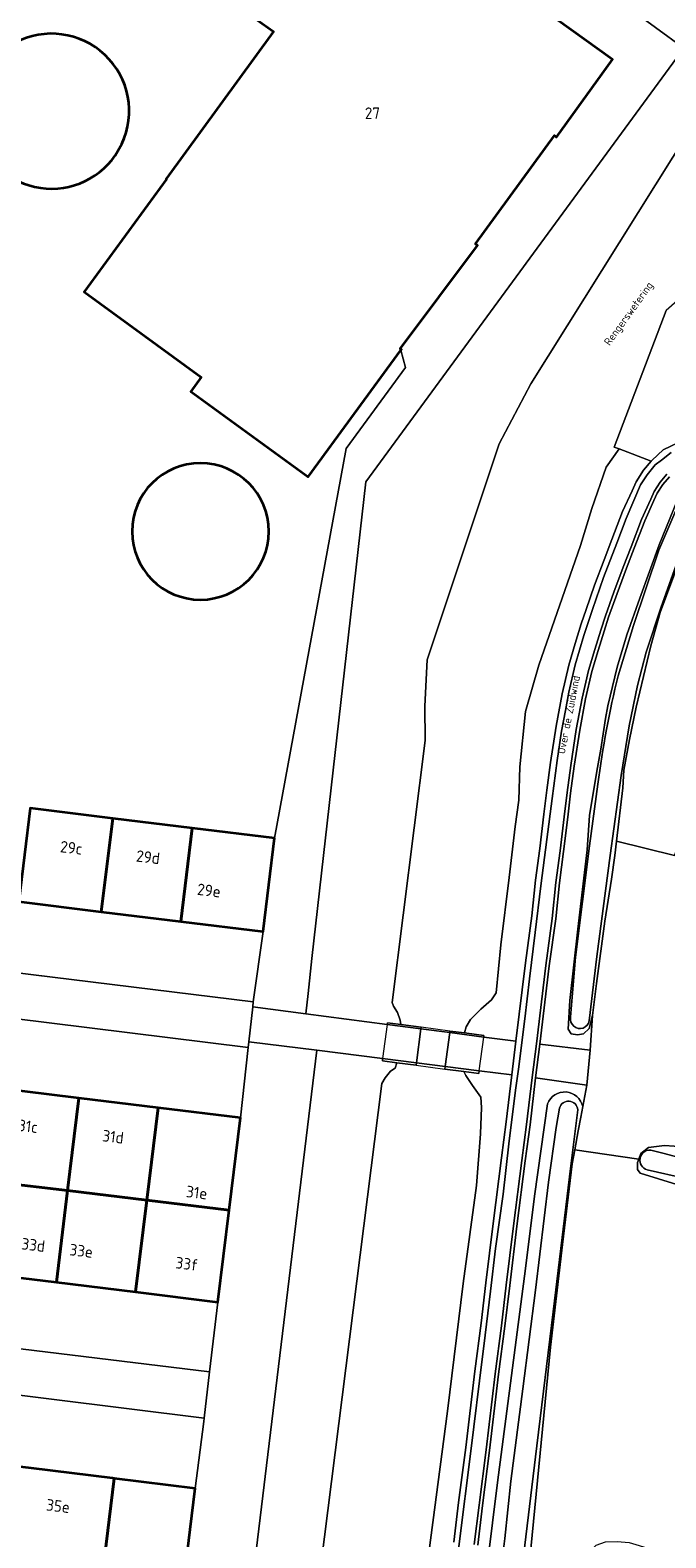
# Model space of a CAD drawing. Header units: metres. Extents: x 149984 to 156489, y 469398 to 478068.
# Tile 820 of 854: x 155007 to 155081, y 473643 to 473820. Entities that reach past the tile are written whole.
import ezdxf
from ezdxf.enums import TextEntityAlignment as Align

# ---------------------------------------------------------------- set-up
doc = ezdxf.new("R2010")
doc.units = ezdxf.units.M
doc.header["$LTSCALE"] = 0.75
for name, color, linetype, lineweight in [('B-WE-GK-KEERWAND_DAMWAND-G', 252, 'Continuous', 18), ('B-WE-GR-BEPLANTING_CULTUUR_BOSPLANTSOEN-GV', 252, 'Continuous', 18), ('B-WE-GR-GRAS-GV', 252, 'Continuous', 13), ('B-WE-GR-GROENVOORZIENING-GV', 252, 'Continuous', 18), ('B-WE-IE-TERREINAFSCHEIDING_KUNSTMATIG_MUUR-GV', 252, 'Continuous', 18), ('B-WE-KW-KUNSTWERK_DEK-GV', 6, 'Continuous', 18), ('B-WE-OG-BEBOUWING-GV', 6, 'Continuous', 35), ('B-WE-OG-BEBOUWING-T18', 1, 'Continuous', 18), ('B-WE-OG-TERREIN_ERF-GV', 252, 'Continuous', 18), ('B-WE-OG-TERREIN_OEVER-GV', 252, 'Continuous', 18), ('B-WE-OG-TOPOGRAFIE-T18', 7, 'Continuous', 18), ('B-WE-OG-WATER-GV', 252, 'Continuous', 18), ('B-WE-OG-WATER_MEER-GV', 252, 'Continuous', 18), ('B-WE-OG-WATER_SLOOT-GV', 252, 'Continuous', 18), ('B-WE-VH-GESLOTENVERHARDING_BETON-GV', 252, 'Continuous', 18), ('B-WE-VH-HALFVERHARDING_GRASBETONSTEEN-GV', 252, 'Continuous', 18), ('B-WE-VH-OPENVERHARDING_BETONELEMENT-GV', 252, 'Continuous', 18), ('B-WE-VH-OPENVERHARDING_BETONSTRAATSTEEN-GV', 252, 'Continuous', 18)]:
    doc.layers.add(name, color=color, linetype=linetype, lineweight=lineweight)
doc.styles.add('NLCS-ISO-M500-T18', font='NLCS-ISO.ttf', dxfattribs={"height": 0.9})
doc.styles.add('NLCS-ISO-M750-T18', font='NLCS-ISO.ttf', dxfattribs={"height": 1.35})

msp = doc.modelspace()

# ---------------------------------------------------------------- linework, layer by layer
at = {"layer": 'B-WE-GK-KEERWAND_DAMWAND-G', "flags": 128}
for points in [[(155106.034, 473777.805), (155092.079, 473788.29), (155090.361, 473788.75), (155082.663, 473788.014), (155081.382, 473786.891), (155075.306, 473770.89), (155075.881, 473770.673)], [(155075.881, 473770.673), (155079.646, 473769.25)]]:
    msp.add_lwpolyline(points, dxfattribs=at)
at = {"layer": 'B-WE-GR-BEPLANTING_CULTUUR_BOSPLANTSOEN-GV', "flags": 128}
for points in [[(155062.113, 473825.663), (155075.1, 473816.28), (155068.563, 473807.189), (155068.294, 473807.38), (155059.049, 473794.715), (155059.3, 473794.515), (155050.261, 473782.392), (155050.383, 473782.332), (155050.307, 473782.228), (155050.869, 473780.211), (155043.94, 473770.741), (155035.543, 473725.08), (155034.207, 473714.151), (155033.048, 473705.929), (155032.981, 473705.331), (155039.219, 473704.513), (155039.465, 473706.897), (155039.887, 473710.99), (155046.226, 473766.82), (155083.448, 473817.612), (155010.5, 473870.9)], [(155010.5, 473870.9), (155083.448, 473817.612), (155046.226, 473766.82), (155039.887, 473710.99), (155039.465, 473706.897), (155039.219, 473704.513), (155048.72, 473703.268), (155048.744, 473703.455), (155050.309, 473703.25), (155050.245, 473703.781), (155049.92, 473704.667), (155049.468, 473705.408), (155049.296, 473705.845), (155053.174, 473736.527), (155053.139, 473740.528), (155053.398, 473745.978), (155061.829, 473771.271), (155065.542, 473778.309), (155088.437, 473814.895), (155090.954, 473817.423), (155089.515, 473823.956)]]:
    msp.add_lwpolyline(points, dxfattribs=at)
msp.add_lwpolyline([(155032.447, 473700.562), (155031.539, 473692.313), (155030.222, 473681.533), (155028.905, 473670.756), (155027.94, 473662.566), (155027.303, 473657.158), (155027.255, 473656.752), (155026.237, 473648.919), (155024.908, 473638.041), (155024.903, 473638), (155023.57, 473627.082), (155022.606, 473619.234), (155021.978, 473614.122), (155021.25, 473608.2), (155020.55, 473602.23), (155019.844, 473596.814), (155019.028, 473590.555), (155017.841, 473581.153), (155003.927, 473467.89), (155011.13, 473465.002), (155011.313, 473466.783), (155012.217, 473466.677), (155040.483, 473700.236), (155032.523, 473701.24)], close=True, dxfattribs=at)
at = {"layer": 'B-WE-GR-GRAS-GV', "flags": 128}
for points in [[(155083.661, 473759.555), (155083.028, 473757.803), (155080.662, 473751.534), (155079.578, 473747.595), (155077.861, 473740.422), (155077.084, 473736.646), (155076.434, 473733.033), (155076.307, 473730.973), (155075.568, 473724.744), (155082.342, 473723.059), (155082.721, 473724.017), (155083.408, 473724.577), (155085.331, 473724.823), (155172.566, 473699.751), (155196.235, 473692.512), (155225.969, 473684.734), (155255.938, 473678.404)], [(155082.342, 473723.059), (155075.568, 473724.744), (155075.368, 473723.059), (155074.988, 473720.295), (155074.193, 473715.363), (155073.218, 473708.081), (155072.766, 473704.323), (155072.491, 473700.24), (155072.093, 473696.157), (155071.612, 473693.639), (155071.375, 473692.399), (155071.068, 473690.791), (155070.678, 473688.598), (155078.179, 473687.503), (155078.421, 473688.153), (155079.307, 473688.84), (155081.204, 473689.093), (155083.462, 473688.93)], [(155072.093, 473696.157), (155066.086, 473697.019), (155065.445, 473691.516), (155064.866, 473687.287), (155063.909, 473679.629), (155063.069, 473672.683), (155062.491, 473667.92), (155061.759, 473662.311), (155060.693, 473653.377), (155059.871, 473646.927), (155059.32, 473642.295)], [(155071.612, 473693.639), (155072.093, 473696.157)], [(155039.203, 473465.962), (155039.442, 473468.234), (155042.556, 473494.397), (155047.01, 473527.843), (155050.586, 473560.203), (155052.198, 473572.86), (155054.12, 473590.412), (155056.6, 473609.877), (155059.323, 473631.019), (155061.647, 473649.622), (155064.904, 473674.69), (155065.983, 473683.162), (155067.492, 473693.95)], [(155241.428, 473640.734), (155196.531, 473649.297), (155078.326, 473685.843), (155078.042, 473686.274), (155078.024, 473687.087), (155078.179, 473687.503), (155070.678, 473688.598), (155070.381, 473686.925), (155069.261, 473677.511), (155067.852, 473665.479), (155065.539, 473641.846), (155072.278, 473640.509), (155072.477, 473641.521), (155073.182, 473642.262), (155074.266, 473642.678), (155075.639, 473642.714), (155077.057, 473642.607), (155123.632, 473628.53), (155168.082, 473614.64), (155197.848, 473607.628), (155232.813, 473599.375)]]:
    msp.add_lwpolyline(points, dxfattribs=at)
at = {"layer": 'B-WE-GR-GRAS-GV'}
msp.add_lwpolyline([(155067.492, 473693.95, -0.7580878), (155071.612, 473693.639)], format="xyb", dxfattribs=at)
at = {"layer": 'B-WE-GR-GROENVOORZIENING-GV', "flags": 128}
msp.add_lwpolyline([(155075.881, 473770.673), (155079.646, 473769.25), (155079.745, 473769.365), (155081.049, 473770.581), (155082.837, 473771.445), (155084.616, 473772.049), (155086.119, 473772.385), (155091.74, 473773.618), (155096.824, 473774.667), (155100.071, 473775.49), (155103.676, 473776.458), (155106.611, 473777.372), (155106.034, 473777.805), (155092.079, 473788.29), (155090.361, 473788.75), (155082.663, 473788.014), (155081.382, 473786.891), (155075.306, 473770.89)], close=True, dxfattribs=at)
at = {"layer": 'B-WE-IE-TERREINAFSCHEIDING_KUNSTMATIG_MUUR-GV', "flags": 128}
for points in [[(155056.066, 473702.498), (155052.704, 473702.937), (155050.309, 473703.25), (155048.744, 473703.455), (155048.72, 473703.268), (155052.679, 473702.749), (155056.041, 473702.309), (155060.021, 473701.787), (155060.046, 473701.977), (155057.788, 473702.272)], [(155052.121, 473698.479), (155055.483, 473698.04), (155057.711, 473697.748), (155059.464, 473697.519), (155059.505, 473697.837), (155055.522, 473698.339), (155052.158, 473698.763), (155048.197, 473699.263), (155048.162, 473698.996), (155049.841, 473698.777)]]:
    msp.add_lwpolyline(points, close=True, dxfattribs=at)
at = {"layer": 'B-WE-KW-KUNSTWERK_DEK-GV', "flags": 128}
msp.add_lwpolyline([(155052.704, 473702.937), (155050.309, 473703.25), (155048.744, 473703.455), (155048.72, 473703.268), (155048.197, 473699.263), (155048.162, 473698.996), (155049.841, 473698.777), (155052.121, 473698.479), (155055.483, 473698.04), (155057.711, 473697.748), (155059.464, 473697.519), (155059.505, 473697.837), (155060.021, 473701.787), (155060.046, 473701.977), (155057.788, 473702.272), (155056.066, 473702.498)], close=True, dxfattribs=at)
at = {"layer": 'B-WE-OG-BEBOUWING-GV', "flags": 128}
for points in [[(155030.773, 473822.829), (155035.413, 473819.548), (155022.865, 473802.326), (155022.902, 473802.279), (155013.238, 473789.072), (155026.941, 473779.075), (155025.731, 473777.418), (155039.485, 473767.396), (155050.307, 473782.228), (155050.383, 473782.332), (155050.261, 473782.392), (155059.3, 473794.515), (155059.049, 473794.715), (155068.294, 473807.38), (155068.563, 473807.189), (155075.1, 473816.28), (155062.113, 473825.663)], [(155016.898, 473805.053), (155017.67, 473806.39)]]:
    msp.add_lwpolyline(points, dxfattribs=at)
at = {"layer": 'B-WE-OG-BEBOUWING-GV'}
for points in [[(155017.67, 473806.39, 1.3586478), (155000.478, 473808.718)], [(155000.478, 473808.718, 0.6713107), (155016.898, 473805.053)], [(155034.861, 473761.015, 1), (155018.861, 473761.015)], [(155018.861, 473761.015, 1), (155034.861, 473761.015)]]:
    msp.add_lwpolyline(points, format="xyb", dxfattribs=at)
at = {"layer": 'B-WE-OG-BEBOUWING-GV', "flags": 128}
for points in [[(155015.261, 473716.474), (155016.596, 473727.399), (155006.928, 473728.583), (155005.593, 473717.659)], [(155024.578, 473715.332), (155025.914, 473726.259), (155016.596, 473727.399), (155015.261, 473716.474)], [(155035.543, 473725.08), (155025.914, 473726.259), (155024.578, 473715.332), (155034.207, 473714.151)], [(155012.636, 473694.639), (155002.795, 473695.85), (155001.467, 473684.983), (155003.25, 473684.769), (155011.312, 473683.802)], [(155011.312, 473683.802), (155020.593, 473682.689), (155021.914, 473693.497), (155012.636, 473694.639)], [(155030.222, 473681.533), (155031.539, 473692.313), (155021.914, 473693.497), (155020.593, 473682.689)], [(155001.942, 473674.073), (155010.002, 473673.081), (155011.312, 473683.802), (155003.25, 473684.769)], [(155019.28, 473671.94), (155020.593, 473682.689), (155011.312, 473683.802), (155010.002, 473673.081)], [(155020.593, 473682.689), (155019.28, 473671.94), (155028.905, 473670.756), (155030.222, 473681.533)], [(155016.587, 473650.106), (155007.067, 473651.277), (155004.758, 473651.561), (155003.425, 473640.719), (155005.176, 473640.497), (155009.422, 473639.96), (155013.856, 473639.399), (155015.457, 473639.196), (155016.786, 473650.081)], [(155015.457, 473639.196), (155024.903, 473638), (155024.908, 473638.041), (155026.237, 473648.919), (155016.786, 473650.081)]]:
    msp.add_lwpolyline(points, close=True, dxfattribs=at)
at = {"layer": 'B-WE-OG-TERREIN_ERF-GV', "flags": 128}
for points in [[(155006.928, 473728.583), (155016.596, 473727.399), (155025.914, 473726.259), (155035.543, 473725.08), (155043.94, 473770.741), (155050.869, 473780.211), (155050.307, 473782.228), (155039.485, 473767.396), (155025.731, 473777.418), (155026.941, 473779.075), (155013.238, 473789.072), (155022.902, 473802.279), (155022.865, 473802.326), (155035.413, 473819.548), (155030.773, 473822.829), (155029.555, 473831.137), (155019.599, 473838.202), (155019.497, 473839.276), (155021.336, 473846.024), (155026.659, 473853.005), (155002.543, 473869.973)], [(155017.67, 473806.39), (155016.898, 473805.053)]]:
    msp.add_lwpolyline(points, dxfattribs=at)
at = {"layer": 'B-WE-OG-TERREIN_ERF-GV'}
for points in [[(155000.478, 473808.718, -1.3586478), (155017.67, 473806.39)], [(155016.898, 473805.053, -0.6713107), (155000.478, 473808.718)], [(155018.861, 473761.015, -1), (155034.861, 473761.015)], [(155034.861, 473761.015, -1), (155018.861, 473761.015)]]:
    msp.add_lwpolyline(points, format="xyb", dxfattribs=at)
at = {"layer": 'B-WE-OG-TERREIN_ERF-GV', "flags": 128}
for points in [[(155033.048, 473705.929), (155034.207, 473714.151), (155024.578, 473715.332), (155015.261, 473716.474), (155005.593, 473717.659), (154995.953, 473718.841), (154986.39, 473720.014), (154986.246, 473720.032), (154985.814, 473715.967), (154985.797, 473715.861), (154985.305, 473711.761), (155000, 473709.966)], [(155031.539, 473692.313), (155032.447, 473700.562), (155000, 473704.579), (154984.639, 473706.481), (154984.208, 473702.308), (154984.201, 473702.206), (154984.19, 473702.104), (154983.706, 473698.228), (154983.702, 473698.199), (154983.817, 473698.185), (154993.287, 473697.02), (155002.795, 473695.85), (155012.636, 473694.639), (155021.914, 473693.497)], [(155010.002, 473673.081), (155001.942, 473674.073), (154995.887, 473674.817), (154990.493, 473675.481), (154981.069, 473676.64), (154981.037, 473676.644), (154980.892, 473676.662), (154980.88, 473676.573), (154980.353, 473671.76), (154980.343, 473671.658), (154980.329, 473671.556), (154980.311, 473671.455), (154979.941, 473668.497), (155000, 473665.986), (155027.94, 473662.566), (155028.905, 473670.756), (155019.28, 473671.94)], [(155007.067, 473651.277), (155016.587, 473650.106), (155016.786, 473650.081), (155026.237, 473648.919), (155027.255, 473656.752), (155027.303, 473657.158), (155000, 473660.535), (154979.251, 473663.129), (154978.811, 473659.608), (154978.807, 473659.505), (154978.8, 473659.402), (154978.789, 473659.3), (154978.774, 473659.198), (154978.208, 473654.826), (154978.27, 473654.818), (154988.027, 473653.618), (154989.139, 473653.481), (154997.547, 473652.448), (154997.605, 473652.441), (155004.758, 473651.561)]]:
    msp.add_lwpolyline(points, close=True, dxfattribs=at)
at = {"layer": 'B-WE-OG-TERREIN_OEVER-GV', "flags": 128}
for points in [[(155057.788, 473702.272), (155060.046, 473701.977), (155060.021, 473701.787), (155063.804, 473701.291), (155064.908, 473710.475), (155065.673, 473715.981), (155066.096, 473720.162), (155066.579, 473723.883), (155067.074, 473727.89), (155067.409, 473730.721), (155067.84, 473733.933), (155068.5, 473738.206), (155069.212, 473741.989), (155069.989, 473745.329), (155070.735, 473747.887), (155071.442, 473750.172), (155072, 473751.883), (155073.01, 473754.711), (155074.115, 473757.688), (155075.04, 473760.063), (155076.282, 473763.33), (155077.386, 473765.77), (155077.856, 473766.818), (155078.747, 473768.2), (155079.646, 473769.25), (155075.881, 473770.673), (155074.379, 473768.526), (155072.698, 473763.702), (155071.361, 473759.366), (155066.465, 473745.345), (155064.911, 473739.925), (155064.261, 473733.421), (155064.152, 473729.518), (155063.719, 473726.447), (155062.996, 473720.485), (155062.021, 473712.607), (155061.479, 473706.97), (155060.955, 473706.139), (155059.69, 473705.055), (155058.461, 473703.827), (155057.955, 473702.977)], [(155048.197, 473699.263), (155040.483, 473700.236), (155012.217, 473466.677), (155019.246, 473465.848), (155019.277, 473466.112), (155020.281, 473465.997), (155020.073, 473466.846), (155019.82, 473467.587), (155019.56, 473468.57), (155023.282, 473500), (155048.098, 473696.362), (155048.493, 473697.024), (155049.107, 473697.801), (155049.649, 473698.162), (155049.841, 473698.777), (155048.162, 473698.996)]]:
    msp.add_lwpolyline(points, close=True, dxfattribs=at)
for points in [[(155081.77, 473767.425), (155080.998, 473766.523), (155080.324, 473765.478), (155079.939, 473764.62), (155078.869, 473762.255), (155077.653, 473759.058), (155076.732, 473756.692), (155075.641, 473753.753), (155074.65, 473750.978), (155074.111, 473749.324), (155073.417, 473747.081), (155072.698, 473744.619), (155071.953, 473741.413), (155071.26, 473737.733), (155070.611, 473733.534), (155070.188, 473730.37), (155069.853, 473727.553), (155069.356, 473723.531), (155068.878, 473719.841), (155068.453, 473715.647), (155067.685, 473710.115), (155066.583, 473700.948), (155072.491, 473700.24), (155072.766, 473704.323), (155072.387, 473702.806), (155071.7, 473702.155), (155070.996, 473702.047), (155070.273, 473702.173), (155069.911, 473702.697), (155070.092, 473706.058), (155071.05, 473714.423), (155072.152, 473723.728), (155072.414, 473727.728), (155073.272, 473732.924), (155073.742, 473735.526), (155074.266, 473739.103), (155074.573, 473740.567), (155075.657, 473745.102), (155076.795, 473748.914), (155078.313, 473753.178), (155080.571, 473759.447), (155082.706, 473764.73)], [(155082.706, 473764.73), (155080.571, 473759.447), (155078.313, 473753.178), (155076.795, 473748.914), (155075.657, 473745.102), (155074.573, 473740.567), (155074.266, 473739.103), (155073.742, 473735.526), (155073.272, 473732.924), (155072.414, 473727.728), (155072.152, 473723.728), (155071.05, 473714.423), (155070.092, 473706.058), (155069.911, 473702.697), (155070.273, 473702.173), (155070.996, 473702.047), (155071.7, 473702.155), (155072.387, 473702.806), (155072.766, 473704.323), (155073.218, 473708.081), (155074.193, 473715.363), (155074.988, 473720.295), (155075.368, 473723.059), (155075.568, 473724.744), (155076.307, 473730.973), (155076.434, 473733.033), (155077.084, 473736.646), (155077.861, 473740.422), (155079.578, 473747.595), (155080.662, 473751.534), (155083.028, 473757.803)], [(155075.749, 473744.109), (155077.542, 473749.982), (155080.514, 473758.815), (155082.633, 473763.721)], [(155082.734, 473757.633), (155080.811, 473752.179), (155079.045, 473746.874), (155078.034, 473742.966), (155077.052, 473738.225), (155076.114, 473732.432), (155074.837, 473723.044), (155073.28, 473711.221), (155072.387, 473703.696)], [(155070.197, 473704.12), (155070.768, 473711.13), (155072.422, 473724.196), (155073.378, 473731.417)], [(155056.54, 473642.623), (155057.092, 473647.269), (155057.914, 473653.72), (155058.981, 473662.658), (155059.713, 473668.27), (155060.29, 473673.02), (155061.13, 473679.971), (155062.09, 473687.65), (155062.667, 473691.868), (155063.307, 473697.357), (155059.505, 473697.837), (155059.464, 473697.519), (155057.711, 473697.748), (155057.937, 473697.268), (155058.696, 473696.112), (155059.672, 473694.757), (155059.762, 473693.546), (155059.654, 473690.439), (155059.166, 473684.422), (155057.612, 473672.931), (155055.769, 473657.972), (155053.204, 473638.423)], [(155067.492, 473693.95), (155065.983, 473683.162), (155064.904, 473674.69), (155061.647, 473649.622), (155059.323, 473631.019), (155056.6, 473609.877), (155054.12, 473590.412), (155052.198, 473572.86), (155050.586, 473560.203), (155047.01, 473527.843), (155042.556, 473494.397), (155039.442, 473468.234), (155039.203, 473465.962)], [(155047.532, 473523.573), (155048.468, 473531.478), (155049.774, 473542.78), (155051.136, 473552.964), (155052.377, 473563.046), (155053.449, 473570.042), (155053.988, 473575.033), (155054.188, 473578.107), (155054.6, 473581.103), (155055.458, 473588.427), (155056.47, 473596.125), (155057.591, 473603.934), (155058.656, 473611.986), (155059.479, 473619.745), (155061.293, 473633.374), (155062.498, 473643.066), (155063.188, 473649.785), (155064.616, 473660.605), (155066.077, 473672.144), (155067.596, 473684.813), (155068.505, 473691.196), (155068.899, 473693.467)], [(155056.694, 473574.438), (155061.058, 473607.41), (155061.492, 473610.662), (155062.93, 473620.124), (155065.539, 473641.846), (155067.852, 473665.479), (155069.261, 473677.511), (155070.381, 473686.925), (155070.678, 473688.598), (155071.068, 473690.791), (155071.375, 473692.399), (155071.612, 473693.639)], [(155071.031, 473693.278), (155070.225, 473686.693), (155068.164, 473669.624), (155066.251, 473653.903), (155064.684, 473641.004)], [(155249.523, 473643.555), (155189.793, 473655.518), (155086.576, 473688.568), (155083.462, 473688.93), (155081.204, 473689.093), (155079.307, 473688.84), (155078.421, 473688.153), (155078.179, 473687.503), (155078.024, 473687.087), (155078.042, 473686.274), (155078.326, 473685.843), (155196.531, 473649.297), (155241.428, 473640.734)], [(155079.571, 473688.533), (155081.155, 473688.164), (155085.038, 473687.082)], [(155083.662, 473685.228), (155079.153, 473686.231)]]:
    msp.add_lwpolyline(points, dxfattribs=at)
at = {"layer": 'B-WE-OG-TERREIN_OEVER-GV'}
for points in [[(155073.378, 473731.417, -0.0260533), (155075.749, 473744.109)], [(155072.387, 473703.696, -1.0088039), (155070.197, 473704.12)], [(155071.612, 473693.639, 0.7580878), (155067.492, 473693.95)], [(155068.899, 473693.467, -0.8492519), (155071.031, 473693.278)], [(155079.153, 473686.231, -0.9025922), (155079.571, 473688.533)]]:
    msp.add_lwpolyline(points, format="xyb", dxfattribs=at)
at = {"layer": 'B-WE-OG-WATER-GV', "flags": 128}
for points in [[(155068.899, 473693.467), (155068.505, 473691.196), (155067.596, 473684.813), (155066.077, 473672.144), (155064.616, 473660.605), (155063.188, 473649.785), (155062.498, 473643.066), (155061.293, 473633.374), (155059.479, 473619.745), (155058.656, 473611.986), (155057.591, 473603.934), (155056.47, 473596.125), (155055.458, 473588.427), (155054.6, 473581.103), (155054.188, 473578.107), (155053.988, 473575.033), (155053.449, 473570.042), (155052.377, 473563.046), (155051.136, 473552.964), (155049.774, 473542.78), (155048.468, 473531.478), (155047.532, 473523.573)], [(155064.684, 473641.004), (155066.251, 473653.903), (155068.164, 473669.624), (155070.225, 473686.693), (155071.031, 473693.278)]]:
    msp.add_lwpolyline(points, dxfattribs=at)
at = {"layer": 'B-WE-OG-WATER-GV'}
msp.add_lwpolyline([(155071.031, 473693.278, 0.8492519), (155068.899, 473693.467)], format="xyb", dxfattribs=at)
at = {"layer": 'B-WE-OG-WATER_MEER-GV', "flags": 128}
for points in [[(155088.437, 473814.895), (155065.542, 473778.309), (155061.829, 473771.271), (155053.398, 473745.978), (155053.139, 473740.528), (155053.174, 473736.527), (155049.296, 473705.845), (155049.468, 473705.408), (155049.92, 473704.667), (155050.245, 473703.781), (155050.309, 473703.25), (155052.704, 473702.937), (155052.679, 473702.749), (155052.158, 473698.763), (155052.121, 473698.479), (155049.841, 473698.777), (155049.649, 473698.162), (155049.107, 473697.801), (155048.493, 473697.024), (155048.098, 473696.362), (155023.282, 473500)], [(155053.204, 473638.423), (155055.769, 473657.972), (155057.612, 473672.931), (155059.166, 473684.422), (155059.654, 473690.439), (155059.762, 473693.546), (155059.672, 473694.757), (155058.696, 473696.112), (155057.937, 473697.268), (155057.711, 473697.748), (155055.483, 473698.04), (155055.522, 473698.339), (155056.041, 473702.309), (155056.066, 473702.498), (155057.788, 473702.272), (155057.955, 473702.977), (155058.461, 473703.827), (155059.69, 473705.055), (155060.955, 473706.139), (155061.479, 473706.97), (155062.021, 473712.607), (155062.996, 473720.485), (155063.719, 473726.447), (155064.152, 473729.518), (155064.261, 473733.421), (155064.911, 473739.925), (155066.465, 473745.345), (155071.361, 473759.366), (155072.698, 473763.702), (155074.379, 473768.526), (155075.881, 473770.673), (155075.306, 473770.89), (155081.382, 473786.891)]]:
    msp.add_lwpolyline(points, dxfattribs=at)
at = {"layer": 'B-WE-OG-WATER_SLOOT-GV', "flags": 128}
for points in [[(155082.633, 473763.721), (155080.514, 473758.815), (155077.542, 473749.982), (155075.749, 473744.109)], [(155072.387, 473703.696), (155073.28, 473711.221), (155074.837, 473723.044), (155076.114, 473732.432), (155077.052, 473738.225), (155078.034, 473742.966), (155079.045, 473746.874), (155080.811, 473752.179), (155082.734, 473757.633)], [(155073.378, 473731.417), (155072.422, 473724.196), (155070.768, 473711.13), (155070.197, 473704.12)], [(155085.038, 473687.082), (155081.155, 473688.164), (155079.571, 473688.533)], [(155079.153, 473686.231), (155083.662, 473685.228)]]:
    msp.add_lwpolyline(points, dxfattribs=at)
at = {"layer": 'B-WE-OG-WATER_SLOOT-GV'}
for points in [[(155075.749, 473744.109, 0.0260533), (155073.378, 473731.417)], [(155070.197, 473704.12, 1.0088039), (155072.387, 473703.696)], [(155079.571, 473688.533, 0.9025922), (155079.153, 473686.231)]]:
    msp.add_lwpolyline(points, format="xyb", dxfattribs=at)
at = {"layer": 'B-WE-VH-GESLOTENVERHARDING_BETON-GV', "flags": 128}
for points in [[(155081.964, 473770.258), (155080.845, 473769.372), (155080.114, 473768.818), (155079.14, 473767.633), (155078.386, 473766.459), (155076.703, 473762.528), (155075.596, 473759.637), (155074.067, 473755.617), (155072.749, 473751.863), (155071.742, 473748.817), (155070.723, 473745.384), (155070.003, 473742.183), (155069.615, 473740.057), (155069.139, 473737.632), (155068.63, 473734.165), (155068.032, 473729.735), (155067.422, 473724.918), (155066.703, 473719.491), (155066.06, 473714.02), (155065.385, 473708.616), (155064.831, 473703.92), (155064.089, 473698.028), (155063.746, 473695.581), (155062.948, 473689.268), (155062.284, 473683.387), (155061.387, 473677.019), (155060.811, 473672.036), (155060.179, 473666.886), (155059.537, 473661.526), (155058.884, 473656.155), (155058.23, 473651.093), (155057.411, 473644.637), (155056.624, 473637.992)], [(155058.923, 473642.342), (155059.474, 473646.976), (155060.296, 473653.426), (155061.362, 473662.36), (155062.094, 473667.97), (155062.672, 473672.731), (155063.512, 473679.678), (155064.47, 473687.338), (155065.048, 473691.566), (155065.689, 473697.068), (155066.186, 473700.997), (155067.288, 473710.167), (155068.056, 473715.695), (155068.481, 473719.887), (155068.96, 473723.582), (155069.456, 473727.602), (155069.791, 473730.42), (155070.215, 473733.591), (155070.866, 473737.801), (155071.561, 473741.495), (155072.311, 473744.72), (155073.034, 473747.196), (155073.729, 473749.445), (155074.271, 473751.107), (155075.265, 473753.89), (155076.358, 473756.835), (155077.28, 473759.201), (155078.499, 473762.408), (155079.574, 473764.784), (155079.972, 473765.67), (155080.676, 473766.763), (155081.48, 473767.702)]]:
    msp.add_lwpolyline(points, dxfattribs=at)
at = {"layer": 'B-WE-VH-HALFVERHARDING_GRASBETONSTEEN-GV', "flags": 128}
for points in [[(155082.837, 473771.445), (155081.049, 473770.581), (155079.745, 473769.365), (155079.646, 473769.25), (155078.747, 473768.2), (155077.856, 473766.818), (155077.386, 473765.77), (155076.282, 473763.33), (155075.04, 473760.063), (155074.115, 473757.688), (155073.01, 473754.711), (155072, 473751.883), (155071.442, 473750.172), (155070.735, 473747.887), (155069.989, 473745.329), (155069.212, 473741.989), (155068.5, 473738.206), (155067.84, 473733.933), (155067.409, 473730.721), (155067.074, 473727.89), (155066.579, 473723.883), (155066.096, 473720.162), (155065.673, 473715.981), (155064.908, 473710.475), (155063.804, 473701.291), (155063.307, 473697.357), (155062.667, 473691.868), (155062.09, 473687.65), (155061.13, 473679.971), (155060.29, 473673.02), (155059.713, 473668.27), (155058.981, 473662.658), (155057.914, 473653.72), (155057.092, 473647.269), (155056.54, 473642.623)], [(155056.624, 473637.992), (155057.411, 473644.637), (155058.23, 473651.093), (155058.884, 473656.155), (155059.537, 473661.526), (155060.179, 473666.886), (155060.811, 473672.036), (155061.387, 473677.019), (155062.284, 473683.387), (155062.948, 473689.268), (155063.746, 473695.581), (155064.089, 473698.028), (155064.831, 473703.92), (155065.385, 473708.616), (155066.06, 473714.02), (155066.703, 473719.491), (155067.422, 473724.918), (155068.032, 473729.735), (155068.63, 473734.165), (155069.139, 473737.632), (155069.615, 473740.057), (155070.003, 473742.183), (155070.723, 473745.384), (155071.742, 473748.817), (155072.749, 473751.863), (155074.067, 473755.617), (155075.596, 473759.637), (155076.703, 473762.528), (155078.386, 473766.459), (155079.14, 473767.633), (155080.114, 473768.818), (155080.845, 473769.372), (155081.964, 473770.258)], [(155081.48, 473767.702), (155080.676, 473766.763), (155079.972, 473765.67), (155079.574, 473764.784), (155078.499, 473762.408), (155077.28, 473759.201), (155076.358, 473756.835), (155075.265, 473753.89), (155074.271, 473751.107), (155073.729, 473749.445), (155073.034, 473747.196), (155072.311, 473744.72), (155071.561, 473741.495), (155070.866, 473737.801), (155070.215, 473733.591), (155069.791, 473730.42), (155069.456, 473727.602), (155068.96, 473723.582), (155068.481, 473719.887), (155068.056, 473715.695), (155067.288, 473710.167), (155066.186, 473700.997), (155065.689, 473697.068), (155065.048, 473691.566), (155064.47, 473687.338), (155063.512, 473679.678), (155062.672, 473672.731), (155062.094, 473667.97), (155061.362, 473662.36), (155060.296, 473653.426), (155059.474, 473646.976), (155058.923, 473642.342)], [(155059.32, 473642.295), (155059.871, 473646.927), (155060.693, 473653.377), (155061.759, 473662.311), (155062.491, 473667.92), (155063.069, 473672.683), (155063.909, 473679.629), (155064.866, 473687.287), (155065.445, 473691.516), (155066.086, 473697.019), (155066.583, 473700.948), (155067.685, 473710.115), (155068.453, 473715.647), (155068.878, 473719.841), (155069.356, 473723.531), (155069.853, 473727.553), (155070.188, 473730.37), (155070.611, 473733.534), (155071.26, 473737.733), (155071.953, 473741.413), (155072.698, 473744.619), (155073.417, 473747.081), (155074.111, 473749.324), (155074.65, 473750.978), (155075.641, 473753.753), (155076.732, 473756.692), (155077.653, 473759.058), (155078.869, 473762.255), (155079.939, 473764.62), (155080.324, 473765.478), (155080.998, 473766.523), (155081.77, 473767.425)]]:
    msp.add_lwpolyline(points, dxfattribs=at)
at = {"layer": 'B-WE-VH-OPENVERHARDING_BETONELEMENT-GV', "flags": 128}
for points in [[(155048.72, 473703.268), (155039.219, 473704.513), (155032.981, 473705.331), (155032.523, 473701.24), (155040.483, 473700.236), (155048.197, 473699.263), (155048.162, 473698.996), (155049.841, 473698.777), (155052.121, 473698.479), (155052.158, 473698.763), (155052.679, 473702.749), (155052.704, 473702.937), (155050.309, 473703.25), (155048.744, 473703.455)], [(155059.505, 473697.837), (155060.021, 473701.787), (155056.041, 473702.309), (155052.679, 473702.749), (155048.72, 473703.268), (155048.197, 473699.263), (155052.158, 473698.763), (155055.522, 473698.339)], [(155063.307, 473697.357), (155063.804, 473701.291), (155060.021, 473701.787), (155060.046, 473701.977), (155057.788, 473702.272), (155056.066, 473702.498), (155056.041, 473702.309), (155055.522, 473698.339), (155055.483, 473698.04), (155057.711, 473697.748), (155059.464, 473697.519), (155059.505, 473697.837)], [(155072.491, 473700.24), (155066.583, 473700.948), (155066.086, 473697.019), (155072.093, 473696.157)]]:
    msp.add_lwpolyline(points, close=True, dxfattribs=at)
at = {"layer": 'B-WE-VH-OPENVERHARDING_BETONSTRAATSTEEN-GV', "flags": 128}
for points in [[(155000, 473704.579), (155032.447, 473700.562), (155032.523, 473701.24), (155032.981, 473705.331), (155033.048, 473705.929), (155000, 473709.966)], [(155000, 473660.535), (155027.303, 473657.158), (155027.94, 473662.566), (155000, 473665.986)]]:
    msp.add_lwpolyline(points, dxfattribs=at)

# ---------------------------------------------------------------- texts
at = {"layer": 'B-WE-OG-BEBOUWING-T18', "style": 'NLCS-ISO-M750-T18'}
msp.add_text('27', height=1.35, dxfattribs=at).set_placement((155047, 473810), align=Align.MIDDLE)
for s, rotation, p in [('29c', 353, (155011.75, 473723.963)), ('29d', 353.1, (155020.738, 473722.862)), ('29e', 353, (155027.872, 473718.958)), ('31c', 353, (155006.673, 473691.343)), ('31d', 353, (155016.645, 473690.115)), ('31e', 353.1, (155026.442, 473683.579)), ('33d', 353, (155007.301, 473677.444)), ('33e', 353, (155012.919, 473676.752)), ('33f', 353, (155025.275, 473675.233)), ('35e', 353, (155010.207, 473646.861))]:
    msp.add_text(s, height=1.35, rotation=rotation, dxfattribs=at).set_placement(p, align=Align.MIDDLE)
at = {"layer": 'B-WE-OG-TOPOGRAFIE-T18', "style": 'NLCS-ISO-M500-T18'}
for s, rotation, p in [('Rengerswetering', 54.2, (155077.077, 473786.456)), ('Over de Zuidwind', 78.8, (155069.965, 473739.546))]:
    msp.add_text(s, height=0.9, rotation=rotation, dxfattribs=at).set_placement(p, align=Align.MIDDLE)

doc.saveas('drawing.dxf')
